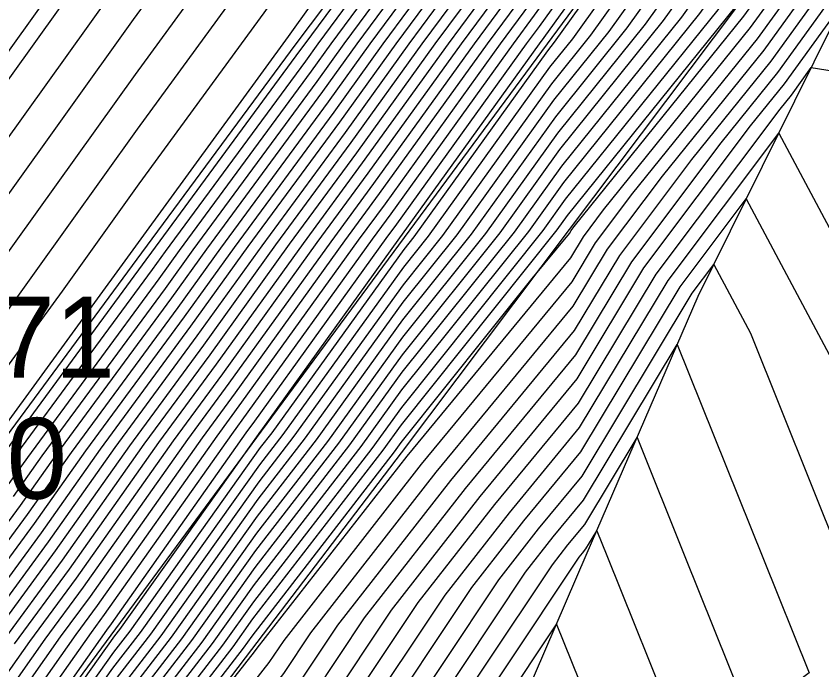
# Model space of a CAD drawing. Extents: x 2188792 to 2191981, y 386090 to 389710.
# Drawn here: x 2190488 to 2190512.95, y 388060.47 to 388080.71 of the extents above; entities that cross this region are included whole.
import ezdxf

# ---------------------------------------------------------------- set-up
doc = ezdxf.new("R2010")
doc.units = 0
for name, color, linetype in [('DTM Contours Major', 7, 'Continuous'), ('DTM Contours Minor', 7, 'Continuous'), ('Exist Roads EOP', 7, 'Continuous'), ('Exist Roads EOP Cogo Elevation', 7, 'Continuous'), ('Exist Roads EOP Cogo Number', 7, 'Continuous'), ('PH Exist DTM Breakline', 7, 'Continuous')]:
    doc.layers.add(name, color=color, linetype=linetype)

msp = doc.modelspace()

# ---------------------------------------------------------------- linework, layer by layer
at = {"layer": 'DTM Contours Major'}
for points in [[(2190487.709, 388066.127), (2190488.362, 388067.052), (2190492.429, 388072.577), (2190493.058, 388073.451), (2190497.144, 388079.002), (2190497.756, 388079.853), (2190501.946, 388085.516), (2190502.512, 388086.302), (2190506.759, 388092.042), (2190507.323, 388092.784), (2190511.609, 388098.577), (2190512.136, 388099.27), (2190516.463, 388105.121), (2190516.986, 388105.857), (2190522.011, 388112.704), (2190522.628, 388113.573), (2190527.548, 388120.282), (2190528.138, 388121.079), (2190528.681, 388121.815), (2190533.606, 388128.529), (2190534.354, 388129.642), (2190538.549, 388135.304), (2190542.783, 388141.018)], [(2190487.498, 388071.263), (2190491.758, 388077.212), (2190494.918, 388081.539), (2190497.969, 388085.82), (2190500.85, 388089.861), (2190507.427, 388099.045), (2190510.438, 388103.268), (2190513.289, 388107.266), (2190517.091, 388112.064), (2190521.791, 388118.411), (2190525.654, 388123.229), (2190530.125, 388128.805), (2190533.611, 388133.633), (2190538.125, 388139.71)], [(2190486.051, 388060.996), (2190488.792, 388064.72), (2190490.618, 388067.306), (2190493.416, 388071.108), (2190495.191, 388073.576), (2190498.025, 388077.425), (2190499.772, 388079.852), (2190502.698, 388083.808), (2190504.396, 388086.166), (2190507.384, 388090.204), (2190509.174, 388092.559), (2190512.169, 388096.607), (2190513.952, 388098.953), (2190516.954, 388103.012), (2190518.855, 388105.691), (2190522.422, 388110.552), (2190524.327, 388113.231), (2190527.891, 388118.092), (2190529.495, 388120.263), (2190530.974, 388122.265), (2190534.664, 388127.295), (2190536.51, 388130.042), (2190539.693, 388134.338), (2190542.906, 388138.674)], [(2190486.197, 388050.919), (2190489.489, 388055.191), (2190490.79, 388057.016), (2190494.085, 388061.288), (2190495.383, 388063.113), (2190498.683, 388067.385), (2190499.948, 388069.141), (2190503.871, 388074.047), (2190504.955, 388075.555), (2190509.17, 388080.792), (2190510.037, 388082.004), (2190514.614, 388087.649), (2190515.262, 388088.496), (2190520.297, 388094.681), (2190520.589, 388095.062), (2190525.356, 388100.694), (2190525.751, 388101.277), (2190530.381, 388106.773)], [(2190486.38, 388053.295), (2190488.012, 388055.412), (2190490.942, 388059.522), (2190492.492, 388061.531), (2190495.501, 388065.763), (2190496.96, 388067.653), (2190499.988, 388071.855), (2190501.654, 388073.938), (2190504.649, 388078.107), (2190506.36, 388080.233), (2190509.317, 388084.362), (2190511.083, 388086.54), (2190514.194, 388090.603), (2190516.233, 388093.109), (2190519.135, 388096.891), (2190521.151, 388099.274), (2190524.255, 388103.859), (2190525.901, 388105.812)], [(2190485.358, 388056.995), (2190488.431, 388061.352), (2190489.874, 388063.312), (2190492.873, 388067.56), (2190494.403, 388069.638), (2190497.325, 388073.701), (2190498.906, 388075.848), (2190501.787, 388079.852), (2190503.45, 388082.1), (2190506.28, 388086.03), (2190508.008, 388088.365), (2190511.024, 388092.334), (2190512.728, 388094.637), (2190515.768, 388098.635), (2190517.446, 388100.903), (2190520.724, 388105.524)], [(2190486.54, 388055.652), (2190490.811, 388061.708), (2190490.956, 388061.905), (2190495.128, 388067.813), (2190495.39, 388068.169), (2190499.459, 388073.826), (2190499.787, 388074.271), (2190503.802, 388079.851), (2190504.202, 388080.392), (2190508.164, 388085.894), (2190508.632, 388086.527), (2190512.875, 388092.11), (2190513.287, 388092.667), (2190517.583, 388098.317), (2190517.937, 388098.795), (2190522.592, 388105.357)], [(2190486.84, 388048.499), (2190491.059, 388053.729), (2190491.381, 388053.922), (2190491.439, 388055.081), (2190495.84, 388060.7), (2190496.297, 388061.387), (2190500.557, 388066.84), (2190505.213, 388072.481), (2190505.94, 388073.689), (2190507.1, 388075.233), (2190510.952, 388080.007), (2190512.892, 388082.693), (2190515.284, 388085.686), (2190517.155, 388088.028), (2190526.538, 388091.998), (2190528.507, 388094.422), (2190539.55, 388100.239), (2190539.759, 388100.509), (2190539.939, 388100.835), (2190540.692, 388100.742), (2190540.616, 388100.209), (2190544.019, 388094.069), (2190551.884, 388095.24)], [(2190494.92, 388048.492), (2190495.267, 388055.41), (2190498.101, 388059.028), (2190500.451, 388062.558), (2190502.82, 388065.59), (2190505.409, 388068.727), (2190507.813, 388072.72), (2190511.651, 388077.828), (2190512.004, 388078.267), (2190512.62, 388079.119), (2190516.108, 388078.56), (2190523.091, 388074.163), (2190521.594, 388064.561), (2190529.899, 388070.969), (2190532.633, 388073.214), (2190550.89, 388087.522), (2190552.921, 388089.311), (2190556.862, 388088.642), (2190560.356, 388088.208), (2190563.071, 388083.621), (2190563.574, 388078.405), (2190562.918, 388076.949), (2190559.278, 388065.257), (2190552.344, 388048.408)], [(2190498.841, 388050.679), (2190499.095, 388055.738), (2190500.362, 388057.356), (2190504.605, 388063.729), (2190505.083, 388064.34), (2190505.605, 388064.972), (2190507.226, 388067.665), (2190508.704, 388063.986), (2190510.499, 388059.518), (2190498.841, 388050.679)]]:
    msp.add_lwpolyline(points, dxfattribs=at)
at = {"layer": 'DTM Contours Minor'}
for points in [[(2190479.723, 388067.51), (2190491.528, 388083.994), (2190491.875, 388084.469), (2190492.21, 388084.939), (2190492.526, 388085.383), (2190508.839, 388108.162), (2190509.147, 388108.593), (2190509.438, 388109), (2190509.826, 388109.49), (2190521.757, 388125.604), (2190522.419, 388126.429), (2190523.186, 388127.385), (2190523.783, 388128.212), (2190538.901, 388148.565)], [(2190481.666, 388068.448), (2190491.586, 388082.299), (2190492.636, 388083.737), (2190493.65, 388085.159), (2190494.607, 388086.502), (2190508.486, 388105.883), (2190509.469, 388107.261), (2190510.4, 388108.567), (2190511.642, 388110.133), (2190521.766, 388123.805), (2190523.228, 388125.629), (2190524.921, 388127.74), (2190526.24, 388129.567), (2190538.707, 388146.351)], [(2190483.61, 388069.387), (2190491.643, 388080.603), (2190493.397, 388083.004), (2190495.089, 388085.379), (2190496.688, 388087.622), (2190508.133, 388103.604), (2190509.792, 388105.93), (2190511.363, 388108.133), (2190513.458, 388110.777), (2190521.774, 388122.007), (2190524.037, 388124.829), (2190526.656, 388128.095), (2190528.697, 388130.923), (2190538.513, 388144.137)], [(2190485.591, 388066.931), (2190489.441, 388072.201), (2190491.815, 388075.516), (2190495.679, 388080.806), (2190499.409, 388086.04), (2190502.93, 388090.981), (2190507.074, 388096.766), (2190510.761, 388101.937), (2190514.251, 388106.833), (2190518.908, 388112.708), (2190521.799, 388116.613), (2190526.463, 388122.429), (2190531.86, 388129.161), (2190536.069, 388134.989), (2190537.931, 388137.496), (2190542.301, 388143.538)], [(2190486.837, 388066.915), (2190491.385, 388073.14), (2190491.873, 388073.82), (2190496.44, 388080.073), (2190500.849, 388086.26), (2190505.011, 388092.1), (2190506.721, 388094.487), (2190511.083, 388100.606), (2190515.214, 388106.399), (2190520.724, 388113.351), (2190521.808, 388114.815), (2190527.272, 388121.629), (2190528.39, 388123.024), (2190532.971, 388129.269), (2190533.061, 388129.403), (2190537.863, 388135.883), (2190542.709, 388142.425)], [(2190485.554, 388070.325), (2190491.7, 388078.907), (2190494.157, 388082.271), (2190496.529, 388085.599), (2190498.769, 388088.742), (2190507.78, 388101.325), (2190510.115, 388104.599), (2190512.326, 388107.7), (2190515.275, 388111.421), (2190521.783, 388120.209), (2190524.846, 388124.029), (2190528.391, 388128.45), (2190531.154, 388132.278), (2190538.319, 388141.923)], [(2190487.46, 388066.951), (2190492.034, 388073.164), (2190492.204, 388073.401), (2190496.791, 388079.633), (2190496.95, 388079.853), (2190501.645, 388086.2), (2190501.758, 388086.357), (2190506.51, 388092.777), (2190506.583, 388092.873), (2190511.386, 388099.365), (2190511.41, 388099.397), (2190513.736, 388102.543), (2190516.177, 388105.965), (2190517.419, 388107.533), (2190521.846, 388113.565), (2190521.949, 388113.71), (2190527.411, 388121.157), (2190527.595, 388121.406), (2190527.764, 388121.635), (2190533.183, 388129.022), (2190533.492, 388129.483), (2190538.091, 388135.69), (2190542.734, 388141.956)], [(2190487.911, 388067.002), (2190492.231, 388072.87), (2190492.631, 388073.426), (2190496.968, 388079.317), (2190497.353, 388079.853), (2190501.796, 388085.858), (2190502.135, 388086.329), (2190506.635, 388092.41), (2190506.953, 388092.828), (2190511.498, 388098.971), (2190511.773, 388099.334), (2190516.365, 388105.542), (2190516.612, 388105.89), (2190521.928, 388113.134), (2190522.289, 388113.641), (2190527.48, 388120.719), (2190527.866, 388121.243), (2190528.222, 388121.725), (2190533.394, 388128.775), (2190533.923, 388129.563), (2190538.32, 388135.497), (2190542.758, 388141.487)], [(2190487.926, 388065.846), (2190488.813, 388067.103), (2190492.626, 388072.283), (2190493.484, 388073.476), (2190497.32, 388078.687), (2190498.159, 388079.853), (2190502.097, 388085.175), (2190502.889, 388086.275), (2190506.884, 388091.674), (2190507.693, 388092.739), (2190511.721, 388098.183), (2190512.499, 388099.207), (2190516.561, 388104.699), (2190517.359, 388105.824), (2190522.093, 388112.273), (2190522.968, 388113.505), (2190527.617, 388119.844), (2190528.409, 388120.916), (2190529.14, 388121.905), (2190533.818, 388128.282), (2190534.786, 388129.722), (2190538.778, 388135.11), (2190542.807, 388140.549)], [(2190484.623, 388060.783), (2190488.142, 388065.564), (2190489.264, 388067.154), (2190492.824, 388071.989), (2190493.911, 388073.501), (2190497.496, 388078.371), (2190498.562, 388079.853), (2190502.247, 388084.833), (2190503.265, 388086.248), (2190507.009, 388091.307), (2190508.063, 388092.694), (2190511.833, 388097.789), (2190512.863, 388099.143), (2190516.66, 388104.277), (2190517.733, 388105.79), (2190522.175, 388111.843), (2190523.308, 388113.436), (2190527.685, 388119.406), (2190528.681, 388120.753), (2190529.598, 388121.995), (2190534.029, 388128.035), (2190535.217, 388129.802), (2190539.007, 388134.917), (2190542.832, 388140.08)], [(2190485.099, 388060.854), (2190488.359, 388065.283), (2190489.715, 388067.204), (2190493.021, 388071.695), (2190494.338, 388073.526), (2190497.672, 388078.056), (2190498.966, 388079.853), (2190502.397, 388084.492), (2190503.642, 388086.221), (2190507.134, 388090.939), (2190508.433, 388092.649), (2190511.945, 388097.395), (2190513.226, 388099.08), (2190516.758, 388103.855), (2190518.107, 388105.757), (2190522.258, 388111.413), (2190523.647, 388113.368), (2190527.754, 388118.968), (2190528.952, 388120.59), (2190530.057, 388122.085), (2190534.241, 388127.788), (2190535.648, 388129.882), (2190539.235, 388134.724), (2190542.857, 388139.611)], [(2190485.575, 388060.925), (2190488.575, 388065.001), (2190490.167, 388067.255), (2190493.218, 388071.401), (2190494.765, 388073.551), (2190497.849, 388077.74), (2190499.369, 388079.853), (2190502.548, 388084.15), (2190504.019, 388086.193), (2190507.259, 388090.571), (2190508.804, 388092.604), (2190512.057, 388097.001), (2190513.589, 388099.016), (2190516.856, 388103.434), (2190518.481, 388105.724), (2190522.34, 388110.982), (2190523.987, 388113.3), (2190527.823, 388118.53), (2190529.224, 388120.426), (2190530.516, 388122.175), (2190534.452, 388127.541), (2190536.079, 388129.962), (2190539.464, 388134.531), (2190542.881, 388139.143)], [(2190486.527, 388061.068), (2190489.008, 388064.438), (2190491.069, 388067.357), (2190493.613, 388070.814), (2190495.618, 388073.601), (2190498.201, 388077.11), (2190500.175, 388079.852), (2190502.849, 388083.467), (2190504.773, 388086.139), (2190507.508, 388089.836), (2190509.544, 388092.514), (2190512.281, 388096.213), (2190514.315, 388098.889), (2190517.053, 388102.59), (2190519.228, 388105.657), (2190522.505, 388110.121), (2190524.666, 388113.163), (2190527.96, 388117.654), (2190529.767, 388120.1), (2190531.433, 388122.355), (2190534.876, 388127.048), (2190536.941, 388130.121), (2190539.922, 388134.144), (2190542.93, 388138.205)], [(2190487.003, 388061.139), (2190489.225, 388064.157), (2190491.52, 388067.407), (2190493.811, 388070.52), (2190496.045, 388073.626), (2190498.377, 388076.794), (2190500.578, 388079.852), (2190502.999, 388083.125), (2190505.149, 388086.112), (2190507.633, 388089.468), (2190509.914, 388092.469), (2190512.392, 388095.819), (2190514.678, 388098.825), (2190517.151, 388102.168), (2190519.602, 388105.624), (2190522.587, 388109.691), (2190525.006, 388113.095), (2190528.029, 388117.216), (2190530.039, 388119.937), (2190531.892, 388122.445), (2190535.087, 388126.801), (2190537.372, 388130.201), (2190540.15, 388133.951), (2190542.955, 388137.736)], [(2190486.123, 388049.969), (2190490.08, 388055.103), (2190490.729, 388056.014), (2190494.723, 388061.191), (2190495.336, 388062.053), (2190499.371, 388067.277), (2190499.932, 388068.055), (2190504.758, 388074.09), (2190505.077, 388074.534), (2190510.294, 388081.016), (2190510.325, 388081.06), (2190510.855, 388081.713), (2190515.496, 388087.523), (2190519.586, 388092.643), (2190522.629, 388093.93), (2190526.724, 388098.972), (2190530.012, 388100.704), (2190533.49, 388105.214), (2190536.488, 388110.636), (2190549.039, 388109.089)], [(2190486.086, 388049.494), (2190490.375, 388055.059), (2190490.698, 388055.513), (2190495.041, 388061.142), (2190495.312, 388061.523), (2190499.716, 388067.224), (2190499.924, 388067.513), (2190503.981, 388072.586), (2190505.134, 388073.983), (2190505.19, 388074.076), (2190505.279, 388074.195), (2190510.531, 388080.703), (2190511.144, 388081.552), (2190515.425, 388086.911), (2190518.775, 388091.104), (2190523.932, 388093.286), (2190527.318, 388097.456), (2190533.191, 388100.549), (2190535.58, 388103.646), (2190537.638, 388107.369), (2190546.256, 388106.307), (2190545.388, 388100.209), (2190547.09, 388097.139), (2190551.022, 388097.725)], [(2190486.16, 388050.444), (2190489.784, 388055.147), (2190490.759, 388056.515), (2190494.404, 388061.239), (2190495.359, 388062.583), (2190499.027, 388067.331), (2190499.94, 388068.598), (2190504.315, 388074.069), (2190505.016, 388075.044), (2190509.732, 388080.904), (2190510.181, 388081.532), (2190515.32, 388087.871), (2190515.476, 388088.075), (2190517.728, 388090.841), (2190520.396, 388094.181), (2190521.326, 388094.574), (2190526.13, 388100.489), (2190526.833, 388100.859), (2190531.401, 388106.783)], [(2190486.233, 388051.394), (2190489.193, 388055.236), (2190490.82, 388057.518), (2190493.767, 388061.337), (2190495.407, 388063.643), (2190498.338, 388067.438), (2190499.956, 388069.684), (2190503.428, 388074.025), (2190504.894, 388076.065), (2190508.608, 388080.681), (2190509.893, 388082.475), (2190513.907, 388087.427), (2190515.049, 388088.918), (2190519.484, 388094.367), (2190520.298, 388095.428), (2190524.515, 388100.41), (2190525.452, 388101.794), (2190529.485, 388106.581)], [(2190486.27, 388051.869), (2190488.898, 388055.28), (2190490.851, 388058.019), (2190493.448, 388061.385), (2190495.43, 388064.173), (2190497.994, 388067.492), (2190499.964, 388070.226), (2190502.985, 388074.003), (2190504.832, 388076.576), (2190508.046, 388080.569), (2190509.749, 388082.947), (2190513.201, 388087.205), (2190514.835, 388089.339), (2190518.671, 388094.052), (2190520.007, 388095.794), (2190523.674, 388100.126), (2190525.153, 388102.31), (2190528.589, 388106.389)], [(2190486.307, 388052.344), (2190488.603, 388055.324), (2190490.881, 388058.52), (2190493.13, 388061.434), (2190495.454, 388064.703), (2190497.649, 388067.546), (2190499.972, 388070.769), (2190502.541, 388073.982), (2190504.771, 388077.086), (2190507.484, 388080.457), (2190509.605, 388083.419), (2190512.495, 388086.984), (2190514.621, 388089.761), (2190517.859, 388093.738), (2190519.716, 388096.16), (2190522.833, 388099.842), (2190524.853, 388102.826), (2190527.693, 388106.197)], [(2190486.343, 388052.819), (2190488.307, 388055.368), (2190490.912, 388059.021), (2190492.811, 388061.483), (2190495.477, 388065.233), (2190497.305, 388067.599), (2190499.98, 388071.312), (2190502.098, 388073.96), (2190504.71, 388077.596), (2190506.922, 388080.345), (2190509.461, 388083.89), (2190511.789, 388086.762), (2190514.407, 388090.182), (2190517.046, 388093.423), (2190519.426, 388096.525), (2190521.992, 388099.558), (2190524.554, 388103.343), (2190526.797, 388106.004)], [(2190487.479, 388061.21), (2190489.441, 388063.875), (2190491.971, 388067.458), (2190494.008, 388070.226), (2190496.472, 388073.651), (2190498.553, 388076.479), (2190500.981, 388079.852), (2190503.15, 388082.783), (2190505.526, 388086.085), (2190507.758, 388089.101), (2190510.284, 388092.424), (2190512.504, 388095.425), (2190515.041, 388098.762), (2190517.249, 388101.747), (2190519.976, 388105.591)], [(2190487.717, 388055.456), (2190490.972, 388060.023), (2190492.174, 388061.58), (2190495.524, 388066.293), (2190496.616, 388067.706), (2190499.996, 388072.397), (2190501.211, 388073.917), (2190504.588, 388078.617), (2190505.798, 388080.121), (2190509.173, 388084.834), (2190510.376, 388086.319), (2190513.98, 388091.025), (2190515.42, 388092.794), (2190518.844, 388097.257), (2190520.31, 388098.99), (2190523.956, 388104.375), (2190525.005, 388105.62)], [(2190485.595, 388056.726), (2190488.907, 388061.423), (2190490.09, 388063.031), (2190493.324, 388067.61), (2190494.6, 388069.345), (2190497.752, 388073.726), (2190499.082, 388075.533), (2190502.19, 388079.852), (2190503.601, 388081.758), (2190506.657, 388086.003), (2190508.133, 388087.998), (2190511.395, 388092.289), (2190512.84, 388094.243), (2190516.131, 388098.571), (2190517.544, 388100.482), (2190521.097, 388105.491)], [(2190485.831, 388056.458), (2190489.383, 388061.494), (2190490.307, 388062.749), (2190493.775, 388067.661), (2190494.798, 388069.051), (2190498.179, 388073.751), (2190499.258, 388075.217), (2190502.593, 388079.852), (2190503.751, 388081.417), (2190507.033, 388085.976), (2190508.257, 388087.63), (2190511.765, 388092.244), (2190512.952, 388093.849), (2190516.494, 388098.508), (2190517.642, 388100.06), (2190521.471, 388105.457)], [(2190486.068, 388056.189), (2190489.859, 388061.565), (2190490.523, 388062.468), (2190494.226, 388067.712), (2190494.995, 388068.757), (2190498.605, 388073.776), (2190499.434, 388074.902), (2190502.996, 388079.851), (2190503.902, 388081.075), (2190507.41, 388085.949), (2190508.382, 388087.262), (2190512.135, 388092.2), (2190513.064, 388093.455), (2190516.857, 388098.444), (2190517.74, 388099.638), (2190521.845, 388105.424)], [(2190486.304, 388055.921), (2190490.335, 388061.636), (2190490.74, 388062.186), (2190494.677, 388067.763), (2190495.192, 388068.463), (2190499.032, 388073.801), (2190499.611, 388074.586), (2190503.399, 388079.851), (2190504.052, 388080.734), (2190507.787, 388085.921), (2190508.507, 388086.895), (2190512.505, 388092.155), (2190513.175, 388093.061), (2190517.22, 388098.381), (2190517.838, 388099.216), (2190522.219, 388105.391)], [(2190487.421, 388055.5), (2190491.003, 388060.524), (2190491.855, 388061.629), (2190495.548, 388066.823), (2190496.271, 388067.76), (2190500.004, 388072.94), (2190500.767, 388073.895), (2190504.527, 388079.128), (2190505.237, 388080.009), (2190509.028, 388085.305), (2190509.67, 388086.097), (2190513.766, 388091.446), (2190514.607, 388092.48), (2190518.553, 388097.623), (2190519.469, 388098.706), (2190523.657, 388104.892), (2190524.109, 388105.428)], [(2190487.955, 388061.281), (2190489.657, 388063.594), (2190492.422, 388067.509), (2190494.205, 388069.932), (2190496.898, 388073.676), (2190498.73, 388076.163), (2190501.384, 388079.852), (2190503.3, 388082.442), (2190505.903, 388086.057), (2190507.883, 388088.733), (2190510.654, 388092.379), (2190512.616, 388095.031), (2190515.405, 388098.698), (2190517.347, 388101.325), (2190520.35, 388105.557)], [(2190486.831, 388055.589), (2190491.064, 388061.527), (2190491.218, 388061.726), (2190495.278, 388067.438), (2190495.579, 388067.864), (2190495.587, 388067.875), (2190499.886, 388073.851), (2190499.963, 388073.956), (2190504.205, 388079.851), (2190504.353, 388080.05), (2190508.541, 388085.867), (2190508.757, 388086.159), (2190513.245, 388092.065), (2190513.399, 388092.273), (2190517.947, 388098.253), (2190518.035, 388098.373), (2190522.966, 388105.324)], [(2190487.126, 388055.544), (2190491.033, 388061.025), (2190491.536, 388061.677), (2190495.571, 388067.353), (2190495.927, 388067.814), (2190500.012, 388073.483), (2190500.324, 388073.873), (2190504.466, 388079.638), (2190504.675, 388079.898), (2190508.884, 388085.777), (2190508.964, 388085.875), (2190513.552, 388091.868), (2190513.794, 388092.165), (2190518.262, 388097.988), (2190518.628, 388098.422), (2190521.998, 388103.399), (2190523.34, 388105.291)], [(2190486.05, 388049.019), (2190490.513, 388054.811), (2190490.671, 388055.007), (2190490.673, 388055.008), (2190490.673, 388055.016), (2190495.388, 388061.034), (2190495.467, 388061.152), (2190500.105, 388067.09), (2190505.173, 388073.232), (2190505.565, 388073.882), (2190506.19, 388074.714), (2190510.741, 388080.355), (2190512.018, 388082.122), (2190515.354, 388086.298), (2190517.965, 388089.566), (2190525.235, 388092.642), (2190527.913, 388095.939), (2190536.371, 388100.394), (2190537.669, 388102.078), (2190538.788, 388104.102), (2190543.474, 388103.524), (2190543.002, 388100.209), (2190545.555, 388095.604), (2190551.453, 388096.482)], [(2190487.83, 388047.968), (2190491.446, 388052.452), (2190492.089, 388052.836), (2190492.205, 388055.147), (2190496.292, 388060.365), (2190497.128, 388061.621), (2190501.01, 388066.59), (2190505.252, 388071.73), (2190506.314, 388073.495), (2190508.01, 388075.752), (2190511.162, 388079.659), (2190513.766, 388083.263), (2190515.213, 388085.073), (2190516.345, 388086.49), (2190527.841, 388091.354), (2190529.101, 388092.906), (2190537.033, 388097.084), (2190540.159, 388096.728), (2190542.484, 388092.533), (2190552.316, 388093.997)], [(2190488.819, 388047.437), (2190491.834, 388051.175), (2190492.797, 388051.75), (2190492.97, 388055.213), (2190496.744, 388060.031), (2190497.959, 388061.855), (2190501.462, 388066.34), (2190505.291, 388070.98), (2190506.689, 388073.301), (2190508.92, 388076.271), (2190511.373, 388079.311), (2190514.64, 388083.833), (2190515.142, 388084.461), (2190515.535, 388084.952), (2190529.144, 388090.71), (2190529.695, 388091.389), (2190533.167, 388093.218), (2190540.159, 388092.423), (2190540.949, 388090.998), (2190552.747, 388092.755)], [(2190489.809, 388046.907), (2190492.222, 388049.898), (2190493.504, 388050.664), (2190493.736, 388055.278), (2190497.197, 388059.697), (2190498.79, 388062.089), (2190501.915, 388066.09), (2190505.33, 388070.229), (2190507.064, 388073.107), (2190509.83, 388076.79), (2190511.583, 388078.963), (2190514.632, 388083.183), (2190525.317, 388081.471), (2190530.158, 388085.218), (2190533.3, 388083.349), (2190537.927, 388086.018), (2190545.267, 388090.334), (2190553.178, 388091.512)], [(2190494.212, 388049.578), (2190494.501, 388055.344), (2190497.649, 388059.362), (2190499.621, 388062.323), (2190502.367, 388065.84), (2190505.369, 388069.478), (2190507.438, 388072.914), (2190510.74, 388077.309), (2190511.794, 388078.615), (2190513.626, 388081.151), (2190524.012, 388079.486), (2190530.206, 388075.587), (2190533.329, 388077.388), (2190547.846, 388085.924), (2190553.05, 388090.002), (2190553.41, 388090.32), (2190554.11, 388090.201), (2190561.964, 388089.225), (2190563.714, 388086.268), (2190564.585, 388077.242), (2190563.449, 388074.724), (2190561.723, 388069.178), (2190552.719, 388047.297)], [(2190495.628, 388047.406), (2190496.033, 388055.475), (2190498.553, 388058.693), (2190501.282, 388062.792), (2190503.273, 388065.34), (2190505.448, 388067.976), (2190508.188, 388072.526), (2190511.614, 388077.086), (2190517.454, 388066.136), (2190518.367, 388063.864), (2190518.716, 388062.995), (2190507.528, 388054.512), (2190517.118, 388059.991), (2190521.37, 388063.28), (2190521.595, 388063.454), (2190528.843, 388069.046), (2190539.872, 388078.099), (2190548.731, 388085.042)], [(2190496.356, 388046.729), (2190496.798, 388055.541), (2190499.006, 388058.359), (2190502.113, 388063.026), (2190503.725, 388065.09), (2190505.487, 388067.225), (2190508.563, 388072.332), (2190510.607, 388075.054), (2190514.094, 388068.518), (2190515.951, 388063.895), (2190516.662, 388062.126), (2190496.356, 388046.729)], [(2190497.185, 388048.046), (2190497.564, 388055.607), (2190499.458, 388058.025), (2190502.944, 388063.26), (2190504.178, 388064.84), (2190505.526, 388066.474), (2190508.937, 388072.139), (2190509.601, 388073.022), (2190510.733, 388070.901), (2190513.535, 388063.925), (2190514.608, 388061.257), (2190497.185, 388048.046)], [(2190498.013, 388049.363), (2190498.329, 388055.672), (2190499.91, 388057.69), (2190503.775, 388063.495), (2190504.63, 388064.59), (2190505.565, 388065.723), (2190508.471, 388070.548), (2190511.12, 388063.956), (2190512.553, 388060.388), (2190498.013, 388049.363)], [(2190499.67, 388051.996), (2190499.861, 388055.804), (2190500.814, 388057.021), (2190505.436, 388063.963), (2190505.535, 388064.09), (2190505.644, 388064.222), (2190505.981, 388064.781), (2190506.288, 388064.017), (2190508.444, 388058.649), (2190499.67, 388051.996)], [(2190504.736, 388061.897), (2190501.267, 388056.687), (2190500.626, 388055.869), (2190500.498, 388053.313), (2190506.39, 388057.78), (2190504.736, 388061.897)]]:
    msp.add_lwpolyline(points, dxfattribs=at)
at = {"layer": 'Exist Roads EOP'}
msp.add_lwpolyline([(2191134.602, 388861.742), (2191096.259, 388823.8), (2191059.297, 388787.244), (2191021.316, 388749.148), (2190986.543, 388714.398), (2190949.487, 388676.464), (2190915.386, 388640.384), (2190880.06, 388601.534), (2190847.373, 388563.892), (2190814.156, 388524.043), (2190784.01, 388486.17), (2190753.438, 388446.547), (2190720.707, 388403.308), (2190691.569, 388363.271), (2190662.389, 388323.233), (2190633.272, 388282.773), (2190602.912, 388240.265), (2190571.201, 388196.09), (2190539.16, 388151.522), (2190509, 388109.198), (2190478.709, 388067.021), (2190448.893, 388024.678), (2190418.629, 387982.769)], dxfattribs=at)
at = {"layer": 'PH Exist DTM Breakline'}
for points in [[(2190542.705, 388142.511), (2190537.795, 388135.941), (2190532.885, 388129.37), (2190527.349, 388121.554), (2190521.813, 388113.737), (2190516.277, 388105.92), (2190511.375, 388099.404), (2190506.473, 388092.887), (2190501.57, 388086.37), (2190496.668, 388079.853), (2190491.888, 388073.382), (2190487.107, 388066.911), (2190482.326, 388060.44), (2190477.546, 388053.969), (2190472.19, 388046.689), (2190466.834, 388039.408), (2190461.478, 388032.128), (2190456.122, 388024.848)], [(2190548.76, 388138.986), (2190543.292, 388131.298), (2190537.824, 388123.609), (2190533.309, 388117.971), (2190528.794, 388112.333), (2190523.431, 388105.283), (2190518.068, 388098.232), (2190513.466, 388092.038), (2190508.864, 388085.844), (2190504.441, 388079.851), (2190500.017, 388073.858), (2190495.594, 388067.866), (2190491.077, 388061.747), (2190486.561, 388055.629)], [(2190520.752, 388094.857), (2190515.544, 388087.941), (2190510.336, 388081.025), (2190505.128, 388074.108), (2190499.919, 388067.192), (2190495.294, 388061.104), (2190490.668, 388055.015), (2190486.043, 388048.927), (2190481.417, 388042.839), (2190476.331, 388036.088), (2190471.244, 388029.338), (2190466.158, 388022.588), (2190461.071, 388015.838), (2190456.086, 388007.697), (2190451.101, 387999.556), (2190446.116, 387991.415), (2190443.312, 387982.806)], [(2190502.191, 388056.004), (2190505.654, 388064.025), (2190509.117, 388072.046), (2190512.111, 388078.091), (2190515.104, 388084.136), (2190520.752, 388094.857)]]:
    msp.add_lwpolyline(points, dxfattribs=at)

# ---------------------------------------------------------------- texts
at = {"layer": 'Exist Roads EOP Cogo Elevation'}
msp.add_text('56.90', height=2.5, dxfattribs=at).set_placement((2190481.209, 388065.771))
at = {"layer": 'Exist Roads EOP Cogo Number'}
msp.add_text('LC271', height=2.5, dxfattribs=at).set_placement((2190481.209, 388069.521))

doc.saveas('drawing.dxf')
